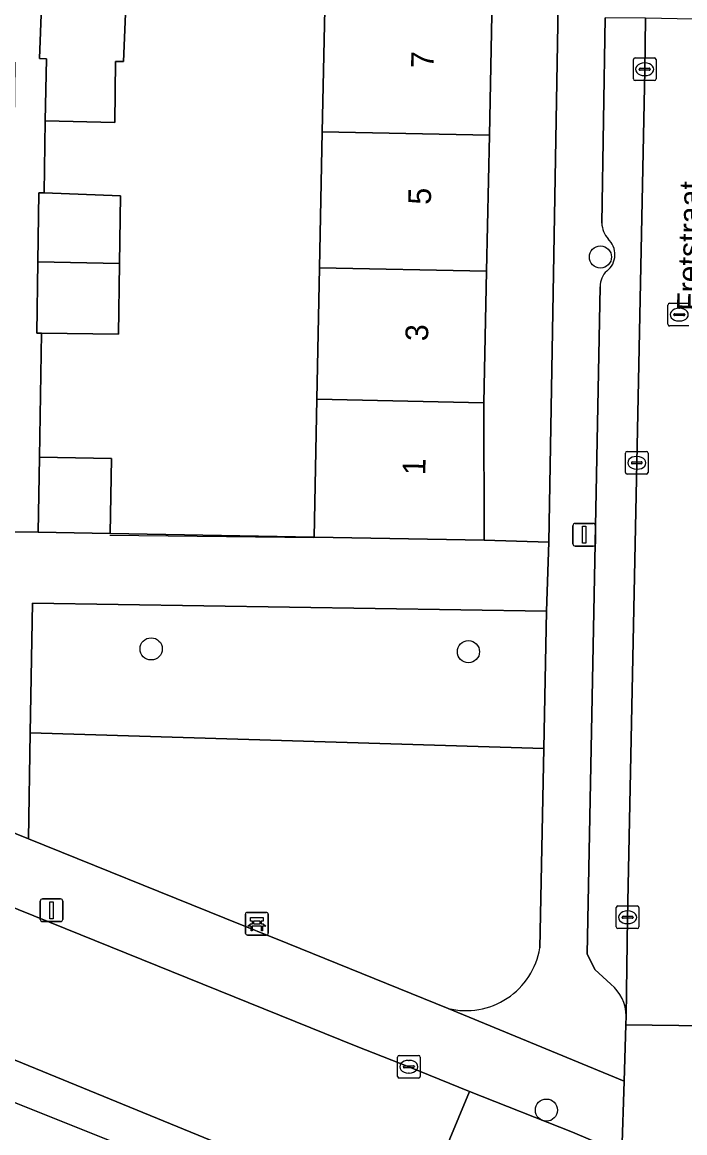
# Model space of a CAD drawing. Extents: x 160023 to 161302, y 384750 to 385707.
# Drawn here: x 160647.75 to 160677, y 385019.84 to 385068.83 of the extents above; entities that cross this region are included whole.
import ezdxf

# ---------------------------------------------------------------- set-up
doc = ezdxf.new("R2010")
doc.units = 0
for name, color, linetype in [('IMGEO_Bank', 7, 'Continuous'), ('IMGEO_Boom', 7, 'Continuous'), ('IMGEO_Erf', 7, 'Continuous'), ('IMGEO_Groenvoorziening', 7, 'Continuous'), ('IMGEO_Kolk', 7, 'Continuous'), ('IMGEO_Lichtmast', 7, 'Continuous'), ('IMGEO_Muur', 7, 'Continuous'), ('IMGEO_Openbare_ruimte_label', 7, 'Continuous'), ('IMGEO_Pand', 7, 'Continuous'), ('IMGEO_Pand_nummerreeks', 7, 'Continuous'), ('IMGEO_Parkeervlak_gesloten', 7, 'Continuous'), ('IMGEO_Parkeervlak_open', 7, 'Continuous'), ('IMGEO_Rijbaan_lokaal_gesloten', 7, 'Continuous'), ('IMGEO_Rijbaan_lokaal_open', 7, 'Continuous'), ('IMGEO_Rioolput', 7, 'Continuous'), ('IMGEO_Voetpad_open', 7, 'Continuous')]:
    doc.layers.add(name, color=color, linetype=linetype)

msp = doc.modelspace()

# ---------------------------------------------------------------- linework, layer by layer
at = {"layer": 'IMGEO_Bank'}
for p, q in [((160657.612, 385028.634), (160657.612, 385029.475)), ((160657.612, 385029.475), (160657.612, 385028.634)), ((160657.687, 385029.559), (160658.528, 385029.559)), ((160658.528, 385029.559), (160657.687, 385029.559)), ((160658.612, 385029.484), (160658.612, 385028.643)), ((160658.612, 385028.643), (160658.612, 385029.484)), ((160658.309, 385028.957), (160657.916, 385028.957)), ((160657.921, 385029.065), (160657.921, 385029.171)), ((160657.965, 385029.171), (160657.965, 385029.065)), ((160658.253, 385029.177), (160657.971, 385029.177)), ((160657.971, 385029.059), (160658.253, 385029.059)), ((160658.259, 385029.065), (160658.259, 385029.171)), ((160658.303, 385029.171), (160658.303, 385029.065)), ((160658.537, 385028.559), (160657.696, 385028.559)), ((160657.696, 385028.559), (160658.537, 385028.559))]:
    msp.add_line(p, q, dxfattribs=at)
for points in [[(160657.859, 385028.957), (160657.717, 385028.957), (160657.829, 385029.059), (160657.915, 385029.059)], [(160657.915, 385029.177), (160657.829, 385029.177), (160657.829, 385029.338), (160658.392, 385029.338), (160658.392, 385029.177), (160658.309, 385029.177)], [(160658.309, 385029.059), (160658.392, 385029.059), (160658.504, 385028.957), (160658.365, 385028.957)], [(160657.909, 385028.95), (160657.909, 385028.743), (160657.866, 385028.743), (160657.866, 385028.95)], [(160658.359, 385028.95), (160658.359, 385028.743), (160658.315, 385028.743), (160658.315, 385028.95)]]:
    msp.add_lwpolyline(points, dxfattribs=at)
for centre, radius, start, end in [((160657.69, 385029.481), 0.0779, 92.4484, 184.2845), ((160657.69, 385029.481), 0.0779, 92.4484, 184.2845), ((160658.534, 385029.481), 0.0779, 2.4484, 94.2845), ((160658.534, 385029.481), 0.0779, 2.4484, 94.2845), ((160657.859, 385028.95), 0.00671, 2.8957, 87.1043), ((160657.916, 385028.95), 0.00671, 92.8957, 177.1043), ((160657.914, 385029.17), 0.00671, 2.8957, 87.1043), ((160657.914, 385029.066), 0.00671, 272.8957, 357.1043), ((160657.971, 385029.17), 0.00671, 92.8957, 177.1043), ((160657.971, 385029.066), 0.00671, 182.8957, 267.1043), ((160658.253, 385029.17), 0.00671, 2.8957, 87.1043), ((160658.253, 385029.066), 0.00671, 272.8957, 357.1043), ((160658.31, 385029.17), 0.00671, 92.8957, 177.1043), ((160658.31, 385029.066), 0.00671, 182.8957, 267.1043), ((160658.308, 385028.95), 0.00671, 2.8957, 87.1043), ((160658.365, 385028.95), 0.00671, 92.8957, 177.1043), ((160657.69, 385028.637), 0.0779, 182.4484, 274.2845), ((160657.69, 385028.637), 0.0779, 182.4484, 274.2845), ((160658.534, 385028.637), 0.0779, 272.4484, 4.2845), ((160658.534, 385028.637), 0.0779, 272.4484, 4.2845)]:
    msp.add_arc(centre, radius, start, end, dxfattribs=at)
at = {"layer": 'IMGEO_Boom'}
for centre in [(160673.277, 385058.471), (160653.446, 385041.184), (160667.451, 385041.059), (160670.893, 385020.835)]:
    msp.add_circle(centre, 0.489, dxfattribs=at)
at = {"layer": 'IMGEO_Erf'}
msp.add_lwpolyline([(160671.933, 385100.035), (160669.124, 385100.133), (160668.998, 385094.034), (160668.869, 385087.754), (160668.752, 385082.079), (160668.622, 385075.822), (160668.501, 385069.935), (160668.375, 385063.846), (160668.252, 385057.844), (160668.132, 385052.044), (160668.145, 385045.984), (160670.994, 385045.891)], close=True, dxfattribs=at)
msp.add_lwpolyline([(160652.354, 385070.268), (160652.231, 385067.088), (160651.872, 385067.102), (160651.836, 385064.401), (160648.767, 385064.484), (160648.717, 385061.294), (160652.091, 385061.165), (160652.048, 385058.178), (160652.003, 385055.069), (160648.609, 385055.113), (160648.513, 385049.638), (160651.689, 385049.579), (160651.64, 385046.269), (160660.638, 385046.111), (160660.754, 385052.196), (160660.874, 385057.996), (160660.997, 385063.998), (160661.123, 385070.087)], dxfattribs=at)
at = {"layer": 'IMGEO_Groenvoorziening'}
msp.add_lwpolyline([(160670.778, 385036.793), (160670.9, 385042.842), (160648.211, 385043.193), (160648.111, 385037.478)], close=True, dxfattribs=at)
for points in [[(160670.778, 385036.793), (160648.111, 385037.478), (160648.029, 385032.808), (160656.701, 385029.304), (160659.482, 385028.18), (160666.556, 385025.321)], [(160670.601, 385027.989), (160670.778, 385036.793)]]:
    msp.add_lwpolyline(points, dxfattribs=at)
msp.add_arc((160667.344, 385028.527), 3.302, 256.1993, 350.6168, dxfattribs=at)
at = {"layer": 'IMGEO_Kolk'}
for p, q in [((160674.73, 385066.327), (160674.73, 385067.179)), ((160674.805, 385067.253), (160675.657, 385067.253)), ((160675.731, 385067.179), (160675.731, 385066.327)), ((160674.989, 385066.747), (160674.989, 385066.759)), ((160675.427, 385066.71), (160675.029, 385066.71)), ((160675.032, 385066.796), (160675.43, 385066.796)), ((160675.218, 385067.033), (160675.243, 385067.033)), ((160675.473, 385066.759), (160675.473, 385066.747)), ((160675.657, 385066.253), (160674.805, 385066.253)), ((160675.241, 385066.473), (160675.216, 385066.473)), ((160674.381, 385048.965), (160674.381, 385049.817)), ((160674.456, 385049.891), (160675.308, 385049.891)), ((160674.869, 385049.671), (160674.894, 385049.671)), ((160675.382, 385049.817), (160675.382, 385048.965)), ((160674.64, 385049.385), (160674.64, 385049.397)), ((160675.078, 385049.348), (160674.68, 385049.348)), ((160674.683, 385049.434), (160675.081, 385049.434)), ((160674.892, 385049.111), (160674.867, 385049.111)), ((160675.124, 385049.397), (160675.124, 385049.385)), ((160675.308, 385048.891), (160674.456, 385048.891)), ((160673.973, 385028.916), (160673.973, 385029.768)), ((160674.048, 385029.842), (160674.9, 385029.842)), ((160674.461, 385029.622), (160674.486, 385029.622)), ((160674.974, 385029.768), (160674.974, 385028.916)), ((160674.232, 385029.336), (160674.232, 385029.348)), ((160674.67, 385029.299), (160674.272, 385029.299)), ((160674.275, 385029.385), (160674.673, 385029.385)), ((160674.484, 385029.062), (160674.459, 385029.062)), ((160674.716, 385029.348), (160674.716, 385029.336)), ((160674.9, 385028.842), (160674.048, 385028.842)), ((160664.319, 385022.322), (160664.319, 385023.174)), ((160664.394, 385023.248), (160665.246, 385023.248)), ((160665.32, 385023.174), (160665.32, 385022.322)), ((160664.578, 385022.742), (160664.578, 385022.754)), ((160665.016, 385022.705), (160664.618, 385022.705)), ((160664.621, 385022.791), (160665.019, 385022.791)), ((160664.807, 385023.028), (160664.832, 385023.028)), ((160665.062, 385022.754), (160665.062, 385022.742)), ((160665.246, 385022.248), (160664.394, 385022.248)), ((160664.83, 385022.468), (160664.805, 385022.468))]:
    msp.add_line(p, q, dxfattribs=at)
for points in [[(160674.73, 385066.327), (160674.73, 385067.179)], [(160674.805, 385067.253), (160675.657, 385067.253)], [(160675.731, 385067.179), (160675.731, 385066.327)], [(160675.657, 385066.253), (160674.805, 385066.253)], [(160674.381, 385048.965), (160674.381, 385049.817)], [(160674.456, 385049.891), (160675.308, 385049.891)], [(160675.382, 385049.817), (160675.382, 385048.965)], [(160675.308, 385048.891), (160674.456, 385048.891)], [(160673.973, 385028.916), (160673.973, 385029.768)], [(160674.048, 385029.842), (160674.9, 385029.842)], [(160674.974, 385029.768), (160674.974, 385028.916)], [(160674.9, 385028.842), (160674.048, 385028.842)], [(160664.319, 385022.322), (160664.319, 385023.174)], [(160664.394, 385023.248), (160665.246, 385023.248)], [(160665.32, 385023.174), (160665.32, 385022.322)], [(160665.246, 385022.248), (160664.394, 385022.248)]]:
    msp.add_lwpolyline(points, dxfattribs=at)
for centre, radius, start, end in [((160674.807, 385067.177), 0.0765, 91.552, 178.448), ((160674.807, 385067.177), 0.0765, 91.552, 178.448), ((160675.655, 385067.177), 0.0765, 1.552, 88.448), ((160675.655, 385067.177), 0.0765, 1.552, 88.448), ((160675.029, 385066.756), 0.0403, 85.8775, 175.7526), ((160675.026, 385066.746), 0.0366, 178.938, 274.7102), ((160675.43, 385066.753), 0.043, 264.8664, 352.4533), ((160675.434, 385066.758), 0.0386, 1.7309, 96.639), ((160674.807, 385066.329), 0.0765, 181.552, 268.448), ((160674.807, 385066.329), 0.0765, 181.552, 268.448), ((160675.655, 385066.329), 0.0765, 271.552, 358.448), ((160675.655, 385066.329), 0.0765, 271.552, 358.448), ((160674.458, 385049.815), 0.0765, 91.552, 178.448), ((160674.458, 385049.815), 0.0765, 91.552, 178.448), ((160675.306, 385049.815), 0.0765, 1.552, 88.448), ((160675.306, 385049.815), 0.0765, 1.552, 88.448), ((160674.68, 385049.394), 0.0403, 85.8775, 175.7526), ((160674.677, 385049.384), 0.0366, 178.938, 274.7102), ((160675.081, 385049.391), 0.043, 264.8664, 352.4533), ((160675.085, 385049.396), 0.0386, 1.7309, 96.639), ((160674.458, 385048.967), 0.0765, 181.552, 268.448), ((160674.458, 385048.967), 0.0765, 181.552, 268.448), ((160675.306, 385048.967), 0.0765, 271.552, 358.448), ((160675.306, 385048.967), 0.0765, 271.552, 358.448), ((160674.05, 385029.766), 0.0765, 91.552, 178.448), ((160674.05, 385029.766), 0.0765, 91.552, 178.448), ((160674.898, 385029.766), 0.0765, 1.552, 88.448), ((160674.898, 385029.766), 0.0765, 1.552, 88.448), ((160674.272, 385029.345), 0.0403, 85.8775, 175.7526), ((160674.269, 385029.335), 0.0366, 178.938, 274.7102), ((160674.673, 385029.342), 0.043, 264.8664, 352.4533), ((160674.677, 385029.347), 0.0386, 1.7309, 96.639), ((160674.05, 385028.918), 0.0765, 181.552, 268.448), ((160674.05, 385028.918), 0.0765, 181.552, 268.448), ((160674.898, 385028.918), 0.0765, 271.552, 358.448), ((160674.898, 385028.918), 0.0765, 271.552, 358.448), ((160664.396, 385023.172), 0.0765, 91.552, 178.448), ((160664.396, 385023.172), 0.0765, 91.552, 178.448), ((160665.244, 385023.172), 0.0765, 1.552, 88.448), ((160665.244, 385023.172), 0.0765, 1.552, 88.448), ((160664.618, 385022.751), 0.0403, 85.8775, 175.7526), ((160664.615, 385022.741), 0.0366, 178.938, 274.7102), ((160665.019, 385022.748), 0.043, 264.8664, 352.4533), ((160665.023, 385022.753), 0.0386, 1.7309, 96.639), ((160664.396, 385022.324), 0.0765, 181.552, 268.448), ((160664.396, 385022.324), 0.0765, 181.552, 268.448), ((160665.244, 385022.324), 0.0765, 271.552, 358.448), ((160665.244, 385022.324), 0.0765, 271.552, 358.448)]:
    msp.add_arc(centre, radius, start, end, dxfattribs=at)
for centre, major_axis, ratio, start_param, end_param in [((160675.217, 385066.753), (-0.387, 0.002), 0.722429, 4.712389, 7.853982), ((160675.242, 385066.753), (-0.39, 0.002), 0.717154, 1.570796, 4.712389), ((160674.868, 385049.391), (-0.387, 0.002), 0.722429, 4.712389, 7.853982), ((160674.893, 385049.391), (-0.39, 0.002), 0.717154, 1.570796, 4.712389), ((160674.46, 385029.342), (-0.387, 0.002), 0.722429, 4.712389, 7.853982), ((160674.485, 385029.342), (-0.39, 0.002), 0.717154, 1.570796, 4.712389), ((160664.806, 385022.748), (-0.387, 0.002), 0.722429, 4.712389, 7.853982), ((160664.831, 385022.748), (-0.39, 0.002), 0.717154, 1.570796, 4.712389)]:
    msp.add_ellipse(centre, major_axis=major_axis, ratio=ratio, start_param=start_param, end_param=end_param, dxfattribs=at)
at = {"layer": 'IMGEO_Lichtmast'}
for p, q in [((160672.063, 385045.815), (160672.063, 385046.615)), ((160672.063, 385046.615), (160672.063, 385045.815)), ((160672.163, 385046.715), (160672.953, 385046.715)), ((160672.953, 385046.715), (160672.163, 385046.715)), ((160673.053, 385046.615), (160673.053, 385045.815)), ((160673.053, 385045.815), (160673.053, 385046.615)), ((160672.953, 385045.715), (160672.163, 385045.715)), ((160672.163, 385045.715), (160672.953, 385045.715)), ((160648.553, 385029.252), (160648.553, 385030.052)), ((160648.553, 385030.052), (160648.553, 385029.252)), ((160648.653, 385030.152), (160649.443, 385030.152)), ((160649.443, 385030.152), (160648.653, 385030.152)), ((160649.543, 385030.052), (160649.543, 385029.252)), ((160649.543, 385029.252), (160649.543, 385030.052)), ((160649.443, 385029.152), (160648.653, 385029.152)), ((160648.653, 385029.152), (160649.443, 385029.152))]:
    msp.add_line(p, q, dxfattribs=at)
for points in [[(160672.483, 385046.59), (160672.633, 385046.59), (160672.633, 385045.84), (160672.483, 385045.84), (160672.483, 385046.59)], [(160648.973, 385030.027), (160649.123, 385030.027), (160649.123, 385029.277), (160648.973, 385029.277), (160648.973, 385030.027)]]:
    msp.add_lwpolyline(points, dxfattribs=at)
for centre, start, end in [((160672.163, 385046.615), 90, 180), ((160672.163, 385046.615), 90, 180), ((160672.953, 385046.615), 0, 90), ((160672.953, 385046.615), 360, 90), ((160672.163, 385045.815), 180, 270), ((160672.163, 385045.815), 180, 270), ((160672.953, 385045.815), 270, 0), ((160672.953, 385045.815), 270, 0), ((160648.653, 385030.052), 90, 180), ((160648.653, 385030.052), 90, 180), ((160649.443, 385030.052), 0, 90), ((160649.443, 385030.052), 360, 90), ((160648.653, 385029.252), 180, 270), ((160648.653, 385029.252), 180, 270), ((160649.443, 385029.252), 270, 0), ((160649.443, 385029.252), 270, 0)]:
    msp.add_arc(centre, 0.1, start, end, dxfattribs=at)
at = {"layer": 'IMGEO_Muur'}
msp.add_lwpolyline([(160651.626, 385046.195), (160660.628, 385046.093)], dxfattribs=at)
at = {"layer": 'IMGEO_Pand'}
for points in [[(160652.354, 385070.268), (160649.027, 385070.336), (160648.64, 385070.344), (160648.52, 385067.231), (160648.82, 385067.219), (160648.767, 385064.484), (160651.836, 385064.401), (160651.872, 385067.102), (160652.231, 385067.088)], [(160668.375, 385063.846), (160668.501, 385069.935), (160661.123, 385070.087), (160660.997, 385063.998)], [(160660.997, 385063.998), (160660.874, 385057.996), (160668.252, 385057.844), (160668.375, 385063.846)], [(160648.717, 385061.294), (160648.491, 385061.303), (160648.447, 385058.252), (160652.048, 385058.178), (160652.091, 385061.165)], [(160652.048, 385058.178), (160648.447, 385058.252), (160648.401, 385055.116), (160648.609, 385055.113), (160652.003, 385055.069)], [(160660.874, 385057.996), (160660.754, 385052.196), (160668.132, 385052.044), (160668.252, 385057.844)], [(160668.132, 385052.044), (160660.754, 385052.196), (160660.638, 385046.111), (160668.145, 385045.984)], [(160651.689, 385049.579), (160648.513, 385049.638), (160648.462, 385046.325), (160651.64, 385046.269)]]:
    msp.add_lwpolyline(points, close=True, dxfattribs=at)
at = {"layer": 'IMGEO_Parkeervlak_gesloten'}
msp.add_lwpolyline([(160566.863, 385052.545), (160571.301, 385051.19), (160585.387, 385046.34), (160611.75, 385035.652), (160642.612, 385023.087), (160657.707, 385017.06), (160664.436, 385014.299), (160665.07, 385015.82), (160638.453, 385026.712), (160620.694, 385033.909), (160596.698, 385043.67), (160588.849, 385046.836), (160585.082, 385048.283)], dxfattribs=at)
at = {"layer": 'IMGEO_Parkeervlak_open'}
for points in [[(160674.41, 385024.986), (160674.474, 385029.308), (160674.883, 385049.401), (160675.231, 385066.698), (160675.267, 385069), (160673.481, 385069.02), (160673.332, 385059.969)], [(160673.267, 385057.159), (160672.687, 385027.732), (160673.033, 385027.041), (160673.742, 385026.386)]]:
    msp.add_lwpolyline(points, dxfattribs=at)
for centre, radius, start, end in [((160674.587, 385060.059), 1.258, 184.0925, 219.0599), ((160673.001, 385058.58), 0.918, 307.5325, 48.4172), ((160674.129, 385057.203), 0.863, 131.2498, 182.913), ((160672.564, 385024.965), 1.846, 0.6614, 50.3542)]:
    msp.add_arc(centre, radius, start, end, dxfattribs=at)
at = {"layer": 'IMGEO_Rijbaan_lokaal_gesloten'}
msp.add_lwpolyline([(160596.698, 385043.67), (160620.694, 385033.909), (160638.453, 385026.712), (160665.07, 385015.82), (160667.501, 385021.654), (160664.82, 385022.747), (160662.491, 385023.66), (160645.566, 385030.496), (160642.12, 385031.906), (160624.532, 385039.041), (160612.845, 385043.826), (160590.309, 385052.935)], dxfattribs=at)
msp.add_lwpolyline([(160677.84, 385020.653), (160677.883, 385023.76), (160677.894, 385024.55), (160674.398, 385024.598), (160674.322, 385022.108), (160674.225, 385018.942), (160672.047, 385019.862), (160667.501, 385021.654), (160665.07, 385015.82), (160679.636, 385009.86), (160682.074, 385015.664), (160681.717, 385015.811), (160677.797, 385017.49)], close=True, dxfattribs=at)
at = {"layer": 'IMGEO_Rijbaan_lokaal_open'}
msp.add_lwpolyline([(160677.894, 385024.55), (160677.899, 385024.915), (160678.733, 385067.098), (160678.765, 385068.939), (160675.267, 385069), (160675.231, 385066.698), (160674.883, 385049.401), (160674.474, 385029.308), (160674.41, 385024.986), (160674.398, 385024.598)], close=True, dxfattribs=at)
at = {"layer": 'IMGEO_Rioolput'}
for p, q in [((160676.328, 385056.427), (160677.18, 385056.427)), ((160676.253, 385055.501), (160676.253, 385056.353)), ((160676.512, 385055.921), (160676.512, 385055.933)), ((160676.555, 385055.97), (160676.953, 385055.97)), ((160676.741, 385056.207), (160676.766, 385056.207)), ((160676.996, 385055.933), (160676.996, 385055.921)), ((160677.18, 385055.427), (160676.328, 385055.427)), ((160676.95, 385055.884), (160676.552, 385055.884)), ((160676.764, 385055.647), (160676.739, 385055.647))]:
    msp.add_line(p, q, dxfattribs=at)
for points in [[(160676.328, 385056.427), (160677.18, 385056.427)], [(160676.253, 385055.501), (160676.253, 385056.353)], [(160677.18, 385055.427), (160676.328, 385055.427)]]:
    msp.add_lwpolyline(points, dxfattribs=at)
for centre, radius, start, end in [((160676.33, 385056.351), 0.0765, 91.552, 178.448), ((160676.33, 385056.351), 0.0765, 91.552, 178.448), ((160676.552, 385055.93), 0.0403, 85.8775, 175.7526), ((160676.549, 385055.92), 0.0366, 178.938, 274.7102), ((160676.953, 385055.927), 0.043, 264.8664, 352.4533), ((160676.957, 385055.932), 0.0386, 1.7309, 96.639), ((160676.33, 385055.503), 0.0765, 181.552, 268.448), ((160676.33, 385055.503), 0.0765, 181.552, 268.448)]:
    msp.add_arc(centre, radius, start, end, dxfattribs=at)
for centre, major_axis, ratio, start_param, end_param in [((160676.74, 385055.927), (-0.387, 0.002), 0.722429, 4.712389, 7.853982), ((160676.765, 385055.927), (-0.39, 0.002), 0.717154, 1.570796, 4.712389)]:
    msp.add_ellipse(centre, major_axis=major_axis, ratio=ratio, start_param=start_param, end_param=end_param, dxfattribs=at)
at = {"layer": 'IMGEO_Voetpad_open'}
for points in [[(160672.51, 385128.485), (160672.024, 385105.162), (160671.933, 385100.035), (160670.994, 385045.891), (160670.9, 385042.842), (160670.778, 385036.793), (160670.601, 385027.989)], [(160647.48, 385073.914), (160647.327, 385067.068), (160647.434, 385067.066), (160647.394, 385064.398), (160647.354, 385061.73), (160647.208, 385061.732), (160647.056, 385054.955), (160647.008, 385052.354), (160646.931, 385046.352), (160648.462, 385046.325), (160648.513, 385049.638), (160648.609, 385055.113), (160648.401, 385055.116), (160648.447, 385058.252), (160648.491, 385061.303), (160648.717, 385061.294), (160648.767, 385064.484), (160648.82, 385067.219), (160648.52, 385067.231), (160648.64, 385070.344)], [(160673.332, 385059.969), (160673.481, 385069.02)], [(160673.742, 385026.386), (160673.033, 385027.041), (160672.687, 385027.732), (160673.267, 385057.159)], [(160590.309, 385052.935), (160612.845, 385043.826), (160613.259, 385044.754), (160624.936, 385040.01), (160624.532, 385039.041), (160642.12, 385031.906), (160645.566, 385030.496), (160662.491, 385023.66), (160664.82, 385022.747), (160667.501, 385021.654), (160672.047, 385019.862), (160674.225, 385018.942), (160674.322, 385022.108), (160666.556, 385025.321), (160659.482, 385028.18), (160656.701, 385029.304), (160648.029, 385032.808), (160643.261, 385034.732), (160635.524, 385037.858), (160625.737, 385041.812)], [(160648.211, 385043.193), (160670.9, 385042.842), (160670.994, 385045.891), (160668.145, 385045.984), (160660.638, 385046.111), (160651.64, 385046.269), (160648.462, 385046.325), (160646.931, 385046.352), (160641.833, 385046.422), (160635.899, 385046.526), (160627.498, 385046.657), (160624.337, 385046.664), (160621.803, 385046.719), (160621.727, 385043.212), (160625.737, 385041.812)], [(160719.096, 384991.924), (160718.081, 384992.307), (160707.934, 384996.486), (160699.297, 385000), (160687.71, 385004.714), (160678.981, 385008.301), (160668.783, 385012.492), (160664.436, 385014.299), (160657.707, 385017.06), (160642.612, 385023.087), (160611.75, 385035.652), (160585.387, 385046.34)], [(160643.261, 385034.732), (160648.029, 385032.808), (160648.111, 385037.478), (160648.211, 385043.193)], [(160666.556, 385025.321), (160674.322, 385022.108), (160674.398, 385024.598), (160674.41, 385024.986)]]:
    msp.add_lwpolyline(points, dxfattribs=at)
for centre, radius, start, end in [((160674.587, 385060.059), 1.258, 184.0925, 219.0599), ((160673.001, 385058.58), 0.918, 307.5325, 48.4172), ((160674.129, 385057.203), 0.863, 131.2498, 182.913), ((160667.344, 385028.527), 3.302, 256.1993, 350.6168), ((160672.564, 385024.965), 1.846, 0.6614, 50.3542)]:
    msp.add_arc(centre, radius, start, end, dxfattribs=at)

# ---------------------------------------------------------------- texts
at = {"layer": 'IMGEO_Openbare_ruimte_label'}
msp.add_text('Fretstraat', height=1, rotation=88.9115, dxfattribs=at).set_placement((160677.653, 385056.082))
at = {"layer": 'IMGEO_Pand_nummerreeks'}
for s, rotation, p in [('7', 88.8181, (160665.915, 385066.792)), ('5', 88.8181, (160665.791, 385060.771)), ('3', 88.8181, (160665.667, 385054.75)), ('1', 88.8199, (160665.545, 385048.842))]:
    msp.add_text(s, height=1, rotation=rotation, dxfattribs=at).set_placement(p)

doc.saveas('drawing.dxf')
